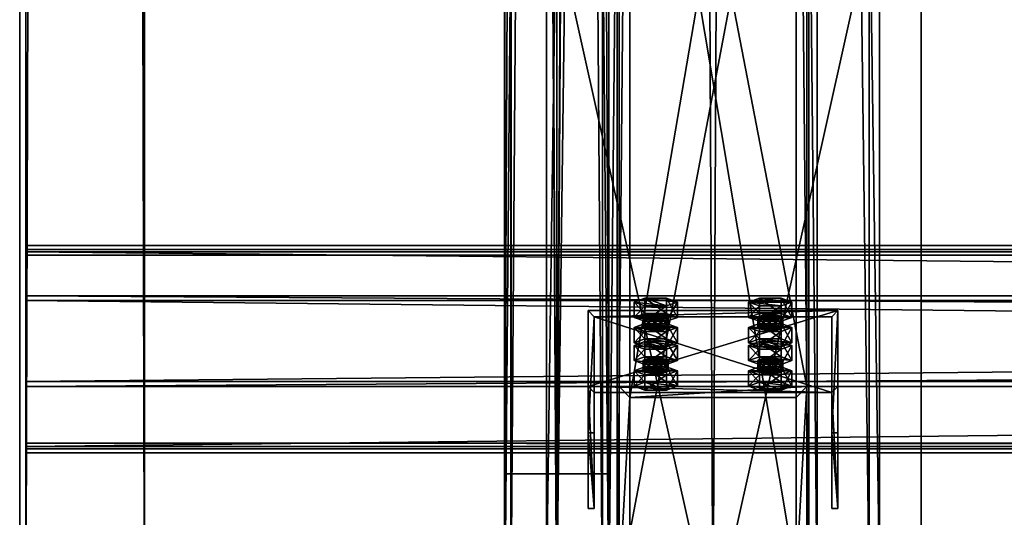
# Model space of a CAD drawing. Header units: millimetres. Extents: x -333 to 67333, y -930 to 39730.
# Tile 578 of 1056: x -333 to 140, y 19454 to 19693. Entities that reach past the tile are written whole.
import ezdxf

# ---------------------------------------------------------------- set-up
doc = ezdxf.new("R2010")
doc.units = ezdxf.units.MM
for name, color, linetype in [('13', 7, 'Continuous'), ('4', 7, 'Continuous'), ('5', 7, 'Continuous'), ('6', 7, 'Continuous'), ('7', 7, 'Continuous'), ('95', 7, 'Continuous'), ('99', 7, 'Continuous')]:
    doc.layers.add(name, color=color, linetype=linetype)

msp = doc.modelspace()

# ---------------------------------------------------------------- meshes
at = {"layer": '13', "color": 30}
mesh = msp.add_polyface(dxfattribs=at)
corners = [(-332.99, 19390.98, 7560.75), (-332.99, 19378.52, 7502.06), (-332.99, 39710.84, 3185.56), (-332.99, 39723.3, 3244.25), (-329.99, 19378.52, 7502.06), (-329.99, 39710.84, 3185.56), (-329.99, 19390.35, 7557.82), (-329.99, 39722.68, 3241.32), (-272.99, 19390.35, 7557.82), (-272.99, 39722.68, 3241.32), (-272.99, 19390.98, 7560.75), (-272.99, 39723.3, 3244.25)]
mesh.append_faces([[corners[k] for k in face] for face in [(0, 2, 3, 3), (1, 5, 2, 2), (4, 7, 5, 5), (6, 9, 7, 7), (8, 11, 9, 9), (10, 3, 11, 11), (0, 4, 1, 1), (8, 0, 10, 10), (7, 2, 5, 5)]], dxfattribs={"vtx0": -1, "color": 30})
mesh.append_faces([[corners[k] for k in face] for face in [(4, 0, 6, 6), (6, 0, 8, 8), (3, 7, 11, 11)]], dxfattribs={"vtx0": -1, "vtx1": -1, "color": 30})
mesh.append_faces([[corners[k] for k in face] for face in [(7, 3, 2, 2)]], dxfattribs={"vtx0": -1, "vtx2": -1, "vtx3": -1, "color": 30})
mesh.append_faces([[corners[k] for k in face] for face in [(9, 11, 7, 7)]], dxfattribs={"vtx1": -1, "color": 30})
mesh.append_faces([[corners[k] for k in face] for face in [(0, 1, 2, 2), (1, 4, 5, 5), (4, 6, 7, 7), (6, 8, 9, 9), (8, 10, 11, 11), (10, 0, 3, 3)]], dxfattribs={"vtx2": -1, "vtx3": -1, "color": 30})
mesh = msp.add_polyface(dxfattribs=at)
corners = [(-100, 19475.03, 2980), (-50, 19475.03, 2980), (-50, 29325, 2980), (-100, 29325, 2980), (-50, 19475.03, 2983), (-50, 29325, 2983), (-97, 19475.03, 2983), (-97, 29325, 2983), (-97, 19475.03, 3030), (-97, 29325, 3030), (-100, 19475.03, 3030), (-100, 29325, 3030)]
mesh.append_faces([[corners[k] for k in face] for face in [(0, 2, 3, 3), (1, 5, 2, 2), (4, 7, 5, 5), (6, 9, 7, 7), (8, 11, 9, 9), (10, 3, 11, 11), (0, 4, 1, 1), (8, 0, 10, 10), (7, 2, 5, 5)]], dxfattribs={"vtx0": -1, "color": 30})
mesh.append_faces([[corners[k] for k in face] for face in [(4, 0, 6, 6), (6, 0, 8, 8), (3, 7, 11, 11)]], dxfattribs={"vtx0": -1, "vtx1": -1, "color": 30})
mesh.append_faces([[corners[k] for k in face] for face in [(7, 3, 2, 2)]], dxfattribs={"vtx0": -1, "vtx2": -1, "vtx3": -1, "color": 30})
mesh.append_faces([[corners[k] for k in face] for face in [(9, 11, 7, 7)]], dxfattribs={"vtx1": -1, "color": 30})
mesh.append_faces([[corners[k] for k in face] for face in [(0, 1, 2, 2), (1, 4, 5, 5), (4, 6, 7, 7), (6, 8, 9, 9), (8, 10, 11, 11), (10, 0, 3, 3)]], dxfattribs={"vtx2": -1, "vtx3": -1, "color": 30})
mesh = msp.add_polyface(dxfattribs=at)
corners = [(-50.06, 25223.33, 5870), (-100.06, 25223.33, 5870), (-100.06, 19405, 5870), (-50.06, 19405, 5870), (-50.06, 25223.33, 5950), (-50.06, 19405, 5950), (-100.06, 25223.33, 5950), (-100.06, 19405, 5950), (-97.06, 19405, 5873), (-53.06, 19405, 5873), (-53.06, 19405, 5947), (-97.06, 19405, 5947), (-53.06, 25223.33, 5873), (-53.06, 25223.33, 5947), (-97.06, 25223.33, 5873), (-97.06, 25223.33, 5947)]
mesh.append_faces([[corners[k] for k in face] for face in [(0, 2, 3, 3), (4, 3, 5, 5), (6, 5, 7, 7), (1, 7, 2, 2), (12, 10, 9, 9), (14, 9, 8, 8), (15, 8, 11, 11), (13, 11, 10, 10)]], dxfattribs={"vtx0": -1, "color": 30})
mesh.append_faces([[corners[k] for k in face] for face in [(2, 8, 3, 3), (8, 7, 11, 11), (11, 7, 10, 10), (3, 9, 5, 5), (9, 3, 8, 8), (5, 10, 7, 7), (0, 12, 1, 1), (12, 4, 13, 13), (13, 4, 15, 15), (1, 14, 6, 6), (14, 1, 12, 12), (6, 15, 4, 4)]], dxfattribs={"vtx0": -1, "vtx1": -1, "color": 30})
mesh.append_faces([[corners[k] for k in face] for face in [(8, 2, 7, 7), (5, 9, 10, 10), (12, 0, 4, 4), (6, 14, 15, 15)]], dxfattribs={"vtx0": -1, "vtx2": -1, "vtx3": -1, "color": 30})
mesh.append_faces([[corners[k] for k in face] for face in [(0, 1, 2, 2), (4, 0, 3, 3), (6, 4, 5, 5), (1, 6, 7, 7), (12, 13, 10, 10), (14, 12, 9, 9), (15, 14, 8, 8), (13, 15, 11, 11)]], dxfattribs={"vtx2": -1, "vtx3": -1, "color": 30})
mesh = msp.add_polyface(dxfattribs=at)
corners = [(-97.06, 23544.7, 4373), (-53.06, 23544.7, 4373), (-53.06, 15255.02, 4373), (-97.06, 15255.02, 4373), (-53.06, 23544.7, 4447), (-53.06, 15255.02, 4447), (-97.06, 23544.7, 4447), (-97.06, 15255.02, 4447), (-100.06, 23544.7, 4370), (-100.06, 23544.7, 4450), (-100.06, 15255.02, 4450), (-100.06, 15255.02, 4370), (-50.06, 23544.7, 4450), (-50.06, 15255.02, 4450), (-50.06, 23544.7, 4370), (-50.06, 15255.02, 4370)]
mesh.append_faces([[corners[k] for k in face] for face in [(0, 2, 3, 3), (1, 5, 2, 2), (4, 7, 5, 5), (6, 3, 7, 7), (8, 10, 11, 11), (9, 13, 10, 10), (12, 15, 13, 13), (14, 11, 15, 15)]], dxfattribs={"vtx0": -1, "color": 30})
mesh.append_faces([[corners[k] for k in face] for face in [(9, 6, 12, 12), (6, 8, 0, 0), (0, 8, 1, 1), (12, 4, 14, 14), (4, 12, 6, 6), (14, 1, 8, 8), (11, 3, 15, 15), (3, 10, 7, 7), (7, 10, 5, 5), (15, 2, 13, 13), (2, 15, 3, 3), (13, 5, 10, 10)]], dxfattribs={"vtx0": -1, "vtx1": -1, "color": 30})
mesh.append_faces([[corners[k] for k in face] for face in [(6, 9, 8, 8), (14, 4, 1, 1), (3, 11, 10, 10), (13, 2, 5, 5)]], dxfattribs={"vtx0": -1, "vtx2": -1, "vtx3": -1, "color": 30})
mesh.append_faces([[corners[k] for k in face] for face in [(0, 1, 2, 2), (1, 4, 5, 5), (4, 6, 7, 7), (6, 0, 3, 3), (8, 9, 10, 10), (9, 12, 13, 13), (12, 14, 15, 15), (14, 8, 11, 11)]], dxfattribs={"vtx2": -1, "vtx3": -1, "color": 30})
mesh = msp.add_polyface(dxfattribs=at)
corners = [(-330.01, 19488.17, 7537.05), (-330.01, 19560.56, 7521.66), (6099.99, 19560.56, 7521.66), (6099.99, 19488.17, 7537.05), (-330.01, 19519.39, 7327.99), (6099.99, 19519.39, 7327.99), (-330.01, 19580.04, 7315.1), (6099.99, 19580.04, 7315.1), (-330.01, 19582.74, 7327.82), (6099.99, 19582.74, 7327.82), (-330.01, 19584.69, 7327.4), (6099.99, 19584.69, 7327.4), (-330.01, 19581.58, 7312.73), (6099.99, 19581.58, 7312.73), (-330.01, 19517.02, 7326.45), (6099.99, 19517.02, 7326.45), (-330.01, 19558.18, 7520.12), (6099.99, 19558.18, 7520.12), (-330.01, 19489.71, 7534.68), (6099.99, 19489.71, 7534.68), (-330.01, 19487.01, 7521.96), (6099.99, 19487.01, 7521.96), (-330.01, 19485.05, 7522.38), (6099.99, 19485.05, 7522.38)]
mesh.append_faces([[corners[k] for k in face] for face in [(0, 2, 3, 3), (1, 5, 2, 2), (4, 7, 5, 5), (6, 9, 7, 7), (8, 11, 9, 9), (10, 13, 11, 11), (12, 15, 13, 13), (14, 17, 15, 15), (16, 19, 17, 17), (18, 21, 19, 19), (20, 23, 21, 21), (22, 3, 23, 23), (8, 12, 10, 10), (18, 22, 20, 20), (11, 7, 9, 9)]], dxfattribs={"vtx0": -1, "color": 30})
mesh.append_faces([[corners[k] for k in face] for face in [(12, 6, 14, 14), (14, 1, 16, 16), (0, 16, 1, 1), (16, 0, 18, 18), (22, 18, 0, 0), (3, 19, 23, 23), (19, 2, 17, 17), (15, 5, 13, 13), (5, 17, 2, 2), (13, 7, 11, 11)]], dxfattribs={"vtx0": -1, "vtx1": -1, "color": 30})
mesh.append_faces([[corners[k] for k in face] for face in [(12, 8, 6, 6), (14, 6, 4, 4), (14, 4, 1, 1), (19, 3, 2, 2), (5, 15, 17, 17), (13, 5, 7, 7)]], dxfattribs={"vtx0": -1, "vtx2": -1, "vtx3": -1, "color": 30})
mesh.append_faces([[corners[k] for k in face] for face in [(21, 23, 19, 19)]], dxfattribs={"vtx1": -1, "color": 30})
mesh.append_faces([[corners[k] for k in face] for face in [(0, 1, 2, 2), (1, 4, 5, 5), (4, 6, 7, 7), (6, 8, 9, 9), (8, 10, 11, 11), (10, 12, 13, 13), (12, 14, 15, 15), (14, 16, 17, 17), (16, 18, 19, 19), (18, 20, 21, 21), (20, 22, 23, 23), (22, 0, 3, 3)]], dxfattribs={"vtx2": -1, "vtx3": -1, "color": 30})
at = {"layer": '4', "color": 171}
mesh = msp.add_polyface(dxfattribs=at)
corners = [(-45, 19419.88, 7183.52), (45, 19419.88, 7183.52), (45, 19896.45, 5118.7), (-45, 19896.45, 5118.7), (-45, 19517.01, 7162.88), (-45, 19984.14, 5138.94), (45, 19517.01, 7162.88), (45, 19984.14, 5138.94), (40, 19901.32, 5119.82), (-40, 19901.32, 5119.82), (-40, 19979.27, 5137.81), (40, 19979.27, 5137.81), (-40, 19511.62, 7164.02), (40, 19511.62, 7164.02), (-40, 19425.28, 7182.37), (40, 19425.28, 7182.37)]
mesh.append_faces([[corners[k] for k in face] for face in [(0, 2, 3, 3), (4, 3, 5, 5), (6, 5, 7, 7), (1, 7, 2, 2), (12, 11, 10, 10), (14, 10, 9, 9), (15, 9, 8, 8), (13, 8, 11, 11)]], dxfattribs={"vtx0": -1, "color": 171})
mesh.append_faces([[corners[k] for k in face] for face in [(2, 8, 3, 3), (8, 7, 11, 11), (11, 7, 10, 10), (3, 9, 5, 5), (9, 3, 8, 8), (5, 10, 7, 7), (4, 12, 0, 0), (12, 6, 13, 13), (13, 6, 15, 15), (0, 14, 1, 1), (14, 0, 12, 12), (1, 15, 6, 6)]], dxfattribs={"vtx0": -1, "vtx1": -1, "color": 171})
mesh.append_faces([[corners[k] for k in face] for face in [(8, 2, 7, 7), (5, 9, 10, 10), (12, 4, 6, 6), (1, 14, 15, 15)]], dxfattribs={"vtx0": -1, "vtx2": -1, "vtx3": -1, "color": 171})
mesh.append_faces([[corners[k] for k in face] for face in [(0, 1, 2, 2), (4, 0, 3, 3), (6, 4, 5, 5), (1, 6, 7, 7), (12, 13, 11, 11), (14, 12, 10, 10), (15, 14, 9, 9), (13, 15, 8, 8)]], dxfattribs={"vtx2": -1, "vtx3": -1, "color": 171})
at = {"layer": '5', "color": 131}
mesh = msp.add_polyface(dxfattribs=at)
corners = [(-46, 29385, 2984), (46, 29385, 2984), (46, 19415.03, 2984), (-46, 19415.03, 2984), (46, 29385, 3076), (46, 19415.03, 3076), (-46, 29385, 3076), (-46, 19415.03, 3076), (-50, 29385, 2980), (-50, 29385, 3080), (-50, 19415.03, 3080), (-50, 19415.03, 2980), (50, 29385, 3080), (50, 19415.03, 3080), (50, 29385, 2980), (50, 19415.03, 2980)]
mesh.append_faces([[corners[k] for k in face] for face in [(0, 2, 3, 3), (1, 5, 2, 2), (4, 7, 5, 5), (6, 3, 7, 7), (8, 10, 11, 11), (9, 13, 10, 10), (12, 15, 13, 13), (14, 11, 15, 15)]], dxfattribs={"vtx0": -1, "color": 131})
mesh.append_faces([[corners[k] for k in face] for face in [(9, 6, 12, 12), (6, 8, 0, 0), (0, 8, 1, 1), (12, 4, 14, 14), (4, 12, 6, 6), (14, 1, 8, 8), (11, 3, 15, 15), (3, 10, 7, 7), (7, 10, 5, 5), (15, 2, 13, 13), (2, 15, 3, 3), (13, 5, 10, 10)]], dxfattribs={"vtx0": -1, "vtx1": -1, "color": 131})
mesh.append_faces([[corners[k] for k in face] for face in [(6, 9, 8, 8), (14, 4, 1, 1), (3, 11, 10, 10), (13, 2, 5, 5)]], dxfattribs={"vtx0": -1, "vtx2": -1, "vtx3": -1, "color": 131})
mesh.append_faces([[corners[k] for k in face] for face in [(0, 1, 2, 2), (1, 4, 5, 5), (4, 6, 7, 7), (6, 0, 3, 3), (8, 9, 10, 10), (9, 12, 13, 13), (12, 14, 15, 15), (14, 8, 11, 11)]], dxfattribs={"vtx2": -1, "vtx3": -1, "color": 131})
at = {"layer": '6', "color": 2}
mesh = msp.add_polyface(dxfattribs=at)
corners = [(-80, 19419.86, 7183.53), (80, 19419.86, 7183.53), (80, 30845.06, 4755.1), (-80, 30845.06, 4755.1), (-80, 19419.86, 7347.1), (-80, 30878.32, 4911.61), (80, 19419.86, 7347.1), (80, 30878.32, 4911.61), (75, 30846.1, 4759.99), (-75, 30846.1, 4759.99), (-75, 30877.28, 4906.72), (75, 30877.28, 4906.72), (-75, 19419.86, 7341.99), (75, 19419.86, 7341.99), (-75, 19419.86, 7188.64), (75, 19419.86, 7188.64)]
mesh.append_faces([[corners[k] for k in face] for face in [(0, 2, 3, 3), (4, 3, 5, 5), (6, 5, 7, 7), (1, 7, 2, 2), (12, 11, 10, 10), (14, 10, 9, 9), (15, 9, 8, 8), (13, 8, 11, 11)]], dxfattribs={"vtx0": -1, "color": 2})
mesh.append_faces([[corners[k] for k in face] for face in [(2, 8, 3, 3), (8, 7, 11, 11), (11, 7, 10, 10), (3, 9, 5, 5), (9, 3, 8, 8), (5, 10, 7, 7), (4, 12, 0, 0), (12, 6, 13, 13), (13, 6, 15, 15), (0, 14, 1, 1), (14, 0, 12, 12), (1, 15, 6, 6)]], dxfattribs={"vtx0": -1, "vtx1": -1, "color": 2})
mesh.append_faces([[corners[k] for k in face] for face in [(8, 2, 7, 7), (5, 9, 10, 10), (12, 4, 6, 6), (1, 14, 15, 15)]], dxfattribs={"vtx0": -1, "vtx2": -1, "vtx3": -1, "color": 2})
mesh.append_faces([[corners[k] for k in face] for face in [(0, 1, 2, 2), (4, 0, 3, 3), (6, 4, 5, 5), (1, 6, 7, 7), (12, 13, 11, 11), (14, 12, 10, 10), (15, 14, 9, 9), (13, 15, 8, 8)]], dxfattribs={"vtx2": -1, "vtx3": -1, "color": 2})
at = {"layer": '7', "color": 6}
mesh = msp.add_polyface(dxfattribs=at)
corners = [(60, 19553.4, 7497.63), (-60, 19553.4, 7497.63), (-60, 19517.02, 7326.45), (60, 19517.02, 7326.45), (-60, 19494.71, 7510.1), (-60, 19458.33, 7338.92), (-57, 19494.71, 7510.1), (-57, 19458.33, 7338.92), (-57, 19550.47, 7498.25), (-57, 19514.08, 7327.07), (57, 19550.47, 7498.25), (57, 19514.08, 7327.07), (57, 19494.71, 7510.1), (57, 19458.33, 7338.92), (60, 19494.71, 7510.1), (60, 19458.33, 7338.92)]
mesh.append_faces([[corners[k] for k in face] for face in [(0, 2, 3, 3), (1, 5, 2, 2), (4, 7, 5, 5), (6, 9, 7, 7), (8, 11, 9, 9), (10, 13, 11, 11), (12, 15, 13, 13), (14, 3, 15, 15), (12, 0, 14, 14), (7, 2, 5, 5)]], dxfattribs={"vtx0": -1, "color": 6})
mesh.append_faces([[corners[k] for k in face] for face in [(1, 8, 4, 4), (8, 0, 10, 10), (10, 0, 12, 12), (3, 11, 15, 15), (11, 2, 9, 9), (9, 2, 7, 7)]], dxfattribs={"vtx0": -1, "vtx1": -1, "color": 6})
mesh.append_faces([[corners[k] for k in face] for face in [(8, 1, 0, 0), (11, 3, 2, 2)]], dxfattribs={"vtx0": -1, "vtx2": -1, "vtx3": -1, "color": 6})
mesh.append_faces([[corners[k] for k in face] for face in [(6, 4, 8, 8), (13, 15, 11, 11)]], dxfattribs={"vtx1": -1, "color": 6})
mesh.append_faces([[corners[k] for k in face] for face in [(0, 1, 2, 2), (1, 4, 5, 5), (4, 6, 7, 7), (6, 8, 9, 9), (8, 10, 11, 11), (10, 12, 13, 13), (12, 14, 15, 15), (14, 0, 3, 3)]], dxfattribs={"vtx2": -1, "vtx3": -1, "color": 6})
at = {"layer": '95', "color": 20}
mesh = msp.add_polyface(dxfattribs=at)
corners = [(-21.5, 19550.16, 7472.76), (-22.3, 19549.54, 7469.82), (-22.3, 19544.65, 7470.86), (-32.7, 19549.54, 7469.82), (-33.5, 19550.16, 7472.76), (-33.5, 19545.27, 7473.8), (-32.7, 19550.78, 7475.69), (-32.7, 19545.89, 7476.73), (-30.5, 19551.24, 7477.84), (-30.5, 19546.35, 7478.88), (-27.5, 19551.41, 7478.63), (-27.5, 19546.52, 7479.67), (-24.5, 19551.24, 7477.84), (-24.5, 19546.35, 7478.88), (-22.3, 19550.78, 7475.69), (-22.3, 19545.89, 7476.73), (-21.5, 19545.27, 7473.8), (-24.5, 19549.08, 7467.67), (-30.5, 19549.08, 7467.67), (-27.5, 19548.91, 7466.89), (-17.11, 19557.5, 7471.2), (-22.3, 19555.63, 7462.39), (-22.3, 19548.29, 7463.95), (-17.11, 19550.16, 7472.76), (-32.7, 19555.63, 7462.39), (-32.7, 19548.29, 7463.95), (-37.89, 19557.5, 7471.2), (-37.89, 19550.16, 7472.76), (-32.7, 19559.37, 7480), (-32.7, 19552.03, 7481.56), (-22.3, 19559.37, 7480), (-22.3, 19552.03, 7481.56)]
mesh.append_faces([[corners[k] for k in face] for face in [(6, 9, 7, 7), (8, 11, 9, 9), (10, 13, 11, 11), (12, 15, 13, 13), (17, 18, 19, 19), (8, 12, 10, 10), (20, 22, 23, 23), (21, 25, 22, 22), (24, 27, 25, 25), (26, 29, 27, 27), (28, 31, 29, 29), (30, 23, 31, 31), (21, 26, 24, 24), (28, 20, 30, 30), (23, 29, 31, 31), (27, 22, 25, 25)]], dxfattribs={"vtx0": -1, "color": 20})
mesh.append_faces([[corners[k] for k in face] for face in [(18, 17, 3, 3), (3, 1, 4, 4), (4, 1, 6, 6), (6, 14, 8, 8), (26, 21, 28, 28), (29, 22, 27, 27)]], dxfattribs={"vtx0": -1, "vtx1": -1, "color": 20})
mesh.append_faces([[corners[k] for k in face] for face in [(3, 17, 1, 1), (6, 1, 0, 0), (6, 0, 14, 14), (8, 14, 12, 12), (28, 21, 20, 20), (29, 23, 22, 22)]], dxfattribs={"vtx0": -1, "vtx2": -1, "vtx3": -1, "color": 20})
mesh.append_faces([[corners[k] for k in face] for face in [(0, 1, 2, 2), (3, 4, 5, 5), (4, 6, 7, 7), (6, 8, 9, 9), (8, 10, 11, 11), (10, 12, 13, 13), (12, 14, 15, 15), (14, 0, 16, 16), (20, 21, 22, 22), (21, 24, 25, 25), (24, 26, 27, 27), (26, 28, 29, 29), (28, 30, 31, 31), (30, 20, 23, 23)]], dxfattribs={"vtx2": -1, "vtx3": -1, "color": 20})
mesh = msp.add_polyface(dxfattribs=at)
corners = [(33.5, 19550.16, 7472.76), (32.7, 19549.54, 7469.82), (32.7, 19544.65, 7470.86), (22.3, 19549.54, 7469.82), (21.5, 19550.16, 7472.76), (21.5, 19545.27, 7473.8), (22.3, 19550.78, 7475.69), (22.3, 19545.89, 7476.73), (24.5, 19551.24, 7477.84), (24.5, 19546.35, 7478.88), (27.5, 19551.41, 7478.63), (27.5, 19546.52, 7479.67), (30.5, 19551.24, 7477.84), (30.5, 19546.35, 7478.88), (32.7, 19550.78, 7475.69), (32.7, 19545.89, 7476.73), (33.5, 19545.27, 7473.8), (30.5, 19549.08, 7467.67), (24.5, 19549.08, 7467.67), (27.5, 19548.91, 7466.89), (37.89, 19557.5, 7471.2), (32.7, 19555.63, 7462.39), (32.7, 19548.29, 7463.95), (37.89, 19550.16, 7472.76), (22.3, 19555.63, 7462.39), (22.3, 19548.29, 7463.95), (17.11, 19557.5, 7471.2), (17.11, 19550.16, 7472.76), (22.3, 19559.37, 7480), (22.3, 19552.03, 7481.56), (32.7, 19559.37, 7480), (32.7, 19552.03, 7481.56)]
mesh.append_faces([[corners[k] for k in face] for face in [(6, 9, 7, 7), (8, 11, 9, 9), (10, 13, 11, 11), (12, 15, 13, 13), (17, 18, 19, 19), (8, 12, 10, 10), (20, 22, 23, 23), (21, 25, 22, 22), (24, 27, 25, 25), (26, 29, 27, 27), (28, 31, 29, 29), (30, 23, 31, 31), (21, 26, 24, 24), (28, 20, 30, 30), (23, 29, 31, 31), (27, 22, 25, 25)]], dxfattribs={"vtx0": -1, "color": 20})
mesh.append_faces([[corners[k] for k in face] for face in [(18, 17, 3, 3), (3, 1, 4, 4), (4, 1, 6, 6), (6, 14, 8, 8), (26, 20, 28, 28), (29, 23, 27, 27)]], dxfattribs={"vtx0": -1, "vtx1": -1, "color": 20})
mesh.append_faces([[corners[k] for k in face] for face in [(3, 17, 1, 1), (6, 1, 0, 0), (6, 0, 14, 14), (8, 14, 12, 12), (26, 21, 20, 20), (27, 23, 22, 22)]], dxfattribs={"vtx0": -1, "vtx2": -1, "vtx3": -1, "color": 20})
mesh.append_faces([[corners[k] for k in face] for face in [(0, 1, 2, 2), (3, 4, 5, 5), (4, 6, 7, 7), (6, 8, 9, 9), (8, 10, 11, 11), (10, 12, 13, 13), (12, 14, 15, 15), (14, 0, 16, 16), (20, 21, 22, 22), (21, 24, 25, 25), (24, 26, 27, 27), (26, 28, 29, 29), (28, 30, 31, 31), (30, 20, 23, 23)]], dxfattribs={"vtx2": -1, "vtx3": -1, "color": 20})
mesh = msp.add_polyface(dxfattribs=at)
corners = [(-21.5, 19550.16, 7472.76), (-22.3, 19544.65, 7470.86), (-21.5, 19545.27, 7473.8), (-22.3, 19549.54, 7469.82), (-24.5, 19549.08, 7467.67), (-24.5, 19544.19, 7468.71), (-27.5, 19548.91, 7466.89), (-27.5, 19544.02, 7467.93), (-30.5, 19549.08, 7467.67), (-30.5, 19544.19, 7468.71), (-32.7, 19549.54, 7469.82), (-32.7, 19544.65, 7470.86), (-33.5, 19545.27, 7473.8), (-33.5, 19550.16, 7472.76), (-32.7, 19545.89, 7476.73), (-22.3, 19550.78, 7475.69), (-22.3, 19545.89, 7476.73), (-27.5, 19546.52, 7479.67), (-24.5, 19546.35, 7478.88), (-30.5, 19546.35, 7478.88), (-17.11, 19545.27, 7473.8), (-22.3, 19543.4, 7464.99), (-22.3, 19536.06, 7466.55), (-17.11, 19537.93, 7475.36), (-32.7, 19543.4, 7464.99), (-32.7, 19536.06, 7466.55), (-37.89, 19545.27, 7473.8), (-37.89, 19537.93, 7475.36), (-32.7, 19547.14, 7482.6), (-32.7, 19539.8, 7484.16), (-22.3, 19547.14, 7482.6), (-22.3, 19539.8, 7484.16), (-32.7, 19538.58, 7382.19), (-17.11, 19536.71, 7373.38), (-22.3, 19538.58, 7382.19)]
mesh.append_faces([[corners[k] for k in face] for face in [(0, 1, 2, 2), (3, 5, 1, 1), (4, 7, 5, 5), (6, 9, 7, 7), (8, 11, 9, 9), (10, 12, 11, 11), (13, 14, 12, 12), (15, 2, 16, 16), (16, 17, 18, 18), (11, 7, 9, 9), (20, 22, 23, 23), (21, 25, 22, 22), (24, 27, 25, 25), (26, 29, 27, 27), (28, 31, 29, 29), (30, 23, 31, 31), (21, 26, 24, 24), (28, 20, 30, 30), (23, 29, 31, 31), (32, 33, 34, 34)]], dxfattribs={"vtx0": -1, "color": 20})
mesh.append_faces([[corners[k] for k in face] for face in [(17, 16, 19, 19), (19, 2, 14, 14), (14, 2, 12, 12), (12, 1, 11, 11), (26, 20, 28, 28), (29, 22, 27, 27)]], dxfattribs={"vtx0": -1, "vtx1": -1, "color": 20})
mesh.append_faces([[corners[k] for k in face] for face in [(19, 16, 2, 2), (12, 2, 1, 1), (11, 1, 5, 5), (11, 5, 7, 7), (26, 21, 20, 20), (29, 23, 22, 22)]], dxfattribs={"vtx0": -1, "vtx2": -1, "vtx3": -1, "color": 20})
mesh.append_faces([[corners[k] for k in face] for face in [(3, 4, 5, 5), (4, 6, 7, 7), (6, 8, 9, 9), (8, 10, 11, 11), (20, 21, 22, 22), (21, 24, 25, 25), (24, 26, 27, 27), (26, 28, 29, 29), (28, 30, 31, 31), (30, 20, 23, 23)]], dxfattribs={"vtx2": -1, "vtx3": -1, "color": 20})
mesh = msp.add_polyface(dxfattribs=at)
corners = [(33.5, 19550.16, 7472.76), (32.7, 19544.65, 7470.86), (33.5, 19545.27, 7473.8), (32.7, 19549.54, 7469.82), (30.5, 19549.08, 7467.67), (30.5, 19544.19, 7468.71), (27.5, 19548.91, 7466.89), (27.5, 19544.02, 7467.93), (24.5, 19549.08, 7467.67), (24.5, 19544.19, 7468.71), (22.3, 19549.54, 7469.82), (22.3, 19544.65, 7470.86), (21.5, 19545.27, 7473.8), (21.5, 19550.16, 7472.76), (22.3, 19545.89, 7476.73), (32.7, 19550.78, 7475.69), (32.7, 19545.89, 7476.73), (27.5, 19546.52, 7479.67), (30.5, 19546.35, 7478.88), (24.5, 19546.35, 7478.88), (37.89, 19545.27, 7473.8), (32.7, 19543.4, 7464.99), (32.7, 19536.06, 7466.55), (37.89, 19537.93, 7475.36), (22.3, 19543.4, 7464.99), (22.3, 19536.06, 7466.55), (17.11, 19545.27, 7473.8), (17.11, 19537.93, 7475.36), (22.3, 19547.14, 7482.6), (22.3, 19539.8, 7484.16), (32.7, 19547.14, 7482.6), (32.7, 19539.8, 7484.16), (22.3, 19538.58, 7382.19), (37.89, 19536.71, 7373.38), (32.7, 19538.58, 7382.19)]
mesh.append_faces([[corners[k] for k in face] for face in [(0, 1, 2, 2), (3, 5, 1, 1), (4, 7, 5, 5), (6, 9, 7, 7), (8, 11, 9, 9), (10, 12, 11, 11), (13, 14, 12, 12), (15, 2, 16, 16), (16, 17, 18, 18), (11, 7, 9, 9), (20, 22, 23, 23), (21, 25, 22, 22), (24, 27, 25, 25), (26, 29, 27, 27), (28, 31, 29, 29), (30, 23, 31, 31), (21, 26, 24, 24), (28, 20, 30, 30), (23, 29, 31, 31), (32, 33, 34, 34)]], dxfattribs={"vtx0": -1, "color": 20})
mesh.append_faces([[corners[k] for k in face] for face in [(17, 16, 19, 19), (19, 16, 14, 14), (14, 1, 12, 12), (12, 1, 11, 11), (26, 20, 28, 28), (29, 22, 27, 27)]], dxfattribs={"vtx0": -1, "vtx1": -1, "color": 20})
mesh.append_faces([[corners[k] for k in face] for face in [(14, 16, 2, 2), (14, 2, 1, 1), (11, 1, 5, 5), (11, 5, 7, 7), (26, 21, 20, 20), (29, 23, 22, 22)]], dxfattribs={"vtx0": -1, "vtx2": -1, "vtx3": -1, "color": 20})
mesh.append_faces([[corners[k] for k in face] for face in [(3, 4, 5, 5), (4, 6, 7, 7), (6, 8, 9, 9), (8, 10, 11, 11), (20, 21, 22, 22), (21, 24, 25, 25), (24, 26, 27, 27), (26, 28, 29, 29), (28, 30, 31, 31), (30, 20, 23, 23)]], dxfattribs={"vtx2": -1, "vtx3": -1, "color": 20})
mesh = msp.add_polyface(dxfattribs=at)
corners = [(-37.89, 19537.93, 7475.36), (-22.3, 19536.06, 7466.55), (-32.7, 19536.06, 7466.55), (-21.5, 19529.37, 7374.94), (-22.3, 19528.75, 7372.01), (-22.3, 19523.86, 7373.05), (-32.7, 19528.75, 7372.01), (-33.5, 19529.37, 7374.94), (-33.5, 19524.48, 7375.98), (-32.7, 19529.99, 7377.88), (-32.7, 19525.1, 7378.92), (-30.5, 19530.45, 7380.03), (-30.5, 19525.56, 7381.06), (-27.5, 19530.62, 7380.81), (-27.5, 19525.73, 7381.85), (-24.5, 19530.45, 7380.03), (-24.5, 19525.56, 7381.06), (-22.3, 19529.99, 7377.88), (-22.3, 19525.1, 7378.92), (-21.5, 19524.48, 7375.98), (-24.5, 19528.29, 7369.86), (-30.5, 19528.29, 7369.86), (-27.5, 19528.12, 7369.07), (-17.11, 19536.71, 7373.38), (-22.3, 19534.83, 7364.58), (-22.3, 19527.5, 7366.14), (-17.11, 19529.37, 7374.94), (-32.7, 19534.83, 7364.58), (-32.7, 19527.5, 7366.14), (-37.89, 19536.71, 7373.38), (-37.89, 19529.37, 7374.94), (-32.7, 19538.58, 7382.19), (-32.7, 19531.24, 7383.75), (-22.3, 19538.58, 7382.19), (-22.3, 19531.24, 7383.75)]
mesh.append_faces([[corners[k] for k in face] for face in [(0, 1, 2, 2), (9, 12, 10, 10), (11, 14, 12, 12), (13, 16, 14, 14), (15, 18, 16, 16), (20, 21, 22, 22), (13, 17, 15, 15), (23, 25, 26, 26), (24, 28, 25, 25), (27, 30, 28, 28), (29, 32, 30, 30), (31, 34, 32, 32), (33, 26, 34, 34), (24, 29, 27, 27), (26, 32, 34, 34), (30, 25, 28, 28)]], dxfattribs={"vtx0": -1, "color": 20})
mesh.append_faces([[corners[k] for k in face] for face in [(21, 20, 6, 6), (6, 4, 7, 7), (7, 4, 9, 9), (9, 17, 11, 11), (11, 17, 13, 13), (29, 24, 31, 31), (32, 25, 30, 30)]], dxfattribs={"vtx0": -1, "vtx1": -1, "color": 20})
mesh.append_faces([[corners[k] for k in face] for face in [(6, 20, 4, 4), (9, 4, 3, 3), (9, 3, 17, 17), (31, 24, 23, 23), (32, 26, 25, 25)]], dxfattribs={"vtx0": -1, "vtx2": -1, "vtx3": -1, "color": 20})
mesh.append_faces([[corners[k] for k in face] for face in [(3, 4, 5, 5), (6, 7, 8, 8), (7, 9, 10, 10), (9, 11, 12, 12), (11, 13, 14, 14), (13, 15, 16, 16), (15, 17, 18, 18), (17, 3, 19, 19), (23, 24, 25, 25), (24, 27, 28, 28), (27, 29, 30, 30), (29, 31, 32, 32), (31, 33, 34, 34), (33, 23, 26, 26)]], dxfattribs={"vtx2": -1, "vtx3": -1, "color": 20})
mesh = msp.add_polyface(dxfattribs=at)
corners = [(17.11, 19537.93, 7475.36), (32.7, 19536.06, 7466.55), (22.3, 19536.06, 7466.55), (33.5, 19529.37, 7374.94), (32.7, 19528.75, 7372.01), (32.7, 19523.86, 7373.05), (22.3, 19528.75, 7372.01), (21.5, 19529.37, 7374.94), (21.5, 19524.48, 7375.98), (22.3, 19529.99, 7377.88), (22.3, 19525.1, 7378.92), (24.5, 19530.45, 7380.03), (24.5, 19525.56, 7381.06), (27.5, 19530.62, 7380.81), (27.5, 19525.73, 7381.85), (30.5, 19530.45, 7380.03), (30.5, 19525.56, 7381.06), (32.7, 19529.99, 7377.88), (32.7, 19525.1, 7378.92), (33.5, 19524.48, 7375.98), (30.5, 19528.29, 7369.86), (24.5, 19528.29, 7369.86), (27.5, 19528.12, 7369.07), (37.89, 19536.71, 7373.38), (32.7, 19534.83, 7364.58), (32.7, 19527.5, 7366.14), (37.89, 19529.37, 7374.94), (22.3, 19534.83, 7364.58), (22.3, 19527.5, 7366.14), (17.11, 19536.71, 7373.38), (17.11, 19529.37, 7374.94), (22.3, 19538.58, 7382.19), (22.3, 19531.24, 7383.75), (32.7, 19538.58, 7382.19), (32.7, 19531.24, 7383.75)]
mesh.append_faces([[corners[k] for k in face] for face in [(0, 1, 2, 2), (9, 12, 10, 10), (11, 14, 12, 12), (13, 16, 14, 14), (15, 18, 16, 16), (20, 21, 22, 22), (13, 17, 15, 15), (23, 25, 26, 26), (24, 28, 25, 25), (27, 30, 28, 28), (29, 32, 30, 30), (31, 34, 32, 32), (33, 26, 34, 34), (24, 29, 27, 27), (26, 32, 34, 34), (30, 25, 28, 28)]], dxfattribs={"vtx0": -1, "color": 20})
mesh.append_faces([[corners[k] for k in face] for face in [(21, 20, 6, 6), (6, 4, 7, 7), (7, 4, 9, 9), (9, 17, 11, 11), (11, 17, 13, 13), (29, 24, 31, 31), (32, 25, 30, 30)]], dxfattribs={"vtx0": -1, "vtx1": -1, "color": 20})
mesh.append_faces([[corners[k] for k in face] for face in [(6, 20, 4, 4), (9, 4, 3, 3), (9, 3, 17, 17), (31, 24, 23, 23), (32, 26, 25, 25)]], dxfattribs={"vtx0": -1, "vtx2": -1, "vtx3": -1, "color": 20})
mesh.append_faces([[corners[k] for k in face] for face in [(3, 4, 5, 5), (6, 7, 8, 8), (7, 9, 10, 10), (9, 11, 12, 12), (11, 13, 14, 14), (13, 15, 16, 16), (15, 17, 18, 18), (17, 3, 19, 19), (23, 24, 25, 25), (24, 27, 28, 28), (27, 29, 30, 30), (29, 31, 32, 32), (31, 33, 34, 34), (33, 23, 26, 26)]], dxfattribs={"vtx2": -1, "vtx3": -1, "color": 20})
mesh = msp.add_polyface(dxfattribs=at)
corners = [(-21.5, 19529.37, 7374.94), (-22.3, 19523.86, 7373.05), (-21.5, 19524.48, 7375.98), (-22.3, 19528.75, 7372.01), (-24.5, 19528.29, 7369.86), (-24.5, 19523.4, 7370.9), (-27.5, 19528.12, 7369.07), (-27.5, 19523.23, 7370.11), (-30.5, 19528.29, 7369.86), (-30.5, 19523.4, 7370.9), (-32.7, 19528.75, 7372.01), (-32.7, 19523.86, 7373.05), (-33.5, 19524.48, 7375.98), (-33.5, 19529.37, 7374.94), (-32.7, 19525.1, 7378.92), (-22.3, 19529.99, 7377.88), (-22.3, 19525.1, 7378.92), (-27.5, 19525.73, 7381.85), (-24.5, 19525.56, 7381.06), (-30.5, 19525.56, 7381.06), (-17.11, 19524.48, 7375.98), (-22.3, 19522.61, 7367.18), (-22.3, 19515.27, 7368.74), (-17.11, 19517.14, 7377.54), (-32.7, 19522.61, 7367.18), (-32.7, 19515.27, 7368.74), (-37.89, 19524.48, 7375.98), (-37.89, 19517.14, 7377.54), (-32.7, 19526.35, 7384.79), (-32.7, 19519.01, 7386.34), (-22.3, 19526.35, 7384.79), (-22.3, 19519.01, 7386.34)]
mesh.append_faces([[corners[k] for k in face] for face in [(0, 1, 2, 2), (3, 5, 1, 1), (4, 7, 5, 5), (6, 9, 7, 7), (8, 11, 9, 9), (10, 12, 11, 11), (13, 14, 12, 12), (15, 2, 16, 16), (16, 17, 18, 18), (11, 7, 9, 9), (20, 22, 23, 23), (21, 25, 22, 22), (24, 27, 25, 25), (26, 29, 27, 27), (28, 31, 29, 29), (30, 23, 31, 31), (21, 26, 24, 24), (28, 20, 30, 30), (23, 29, 31, 31), (27, 22, 25, 25)]], dxfattribs={"vtx0": -1, "color": 20})
mesh.append_faces([[corners[k] for k in face] for face in [(17, 16, 19, 19), (19, 2, 14, 14), (14, 2, 12, 12), (12, 1, 11, 11), (26, 20, 28, 28), (29, 22, 27, 27)]], dxfattribs={"vtx0": -1, "vtx1": -1, "color": 20})
mesh.append_faces([[corners[k] for k in face] for face in [(19, 16, 2, 2), (12, 2, 1, 1), (11, 1, 5, 5), (11, 5, 7, 7), (26, 21, 20, 20), (29, 23, 22, 22)]], dxfattribs={"vtx0": -1, "vtx2": -1, "vtx3": -1, "color": 20})
mesh.append_faces([[corners[k] for k in face] for face in [(3, 4, 5, 5), (4, 6, 7, 7), (6, 8, 9, 9), (8, 10, 11, 11), (20, 21, 22, 22), (21, 24, 25, 25), (24, 26, 27, 27), (26, 28, 29, 29), (28, 30, 31, 31), (30, 20, 23, 23)]], dxfattribs={"vtx2": -1, "vtx3": -1, "color": 20})
mesh = msp.add_polyface(dxfattribs=at)
corners = [(33.5, 19529.37, 7374.94), (32.7, 19523.86, 7373.05), (33.5, 19524.48, 7375.98), (32.7, 19528.75, 7372.01), (30.5, 19528.29, 7369.86), (30.5, 19523.4, 7370.9), (27.5, 19528.12, 7369.07), (27.5, 19523.23, 7370.11), (24.5, 19528.29, 7369.86), (24.5, 19523.4, 7370.9), (22.3, 19528.75, 7372.01), (22.3, 19523.86, 7373.05), (21.5, 19524.48, 7375.98), (21.5, 19529.37, 7374.94), (22.3, 19525.1, 7378.92), (32.7, 19529.99, 7377.88), (32.7, 19525.1, 7378.92), (27.5, 19525.73, 7381.85), (30.5, 19525.56, 7381.06), (24.5, 19525.56, 7381.06), (37.89, 19524.48, 7375.98), (32.7, 19522.61, 7367.18), (32.7, 19515.27, 7368.74), (37.89, 19517.14, 7377.54), (22.3, 19522.61, 7367.18), (22.3, 19515.27, 7368.74), (17.11, 19524.48, 7375.98), (17.11, 19517.14, 7377.54), (22.3, 19526.35, 7384.79), (22.3, 19519.01, 7386.34), (32.7, 19526.35, 7384.79), (32.7, 19519.01, 7386.34)]
mesh.append_faces([[corners[k] for k in face] for face in [(0, 1, 2, 2), (3, 5, 1, 1), (4, 7, 5, 5), (6, 9, 7, 7), (8, 11, 9, 9), (10, 12, 11, 11), (13, 14, 12, 12), (15, 2, 16, 16), (16, 17, 18, 18), (11, 7, 9, 9), (20, 22, 23, 23), (21, 25, 22, 22), (24, 27, 25, 25), (26, 29, 27, 27), (28, 31, 29, 29), (30, 23, 31, 31), (21, 26, 24, 24), (28, 20, 30, 30), (23, 29, 31, 31), (27, 22, 25, 25)]], dxfattribs={"vtx0": -1, "color": 20})
mesh.append_faces([[corners[k] for k in face] for face in [(17, 16, 19, 19), (19, 16, 14, 14), (14, 1, 12, 12), (12, 1, 11, 11), (26, 20, 28, 28), (29, 22, 27, 27)]], dxfattribs={"vtx0": -1, "vtx1": -1, "color": 20})
mesh.append_faces([[corners[k] for k in face] for face in [(14, 16, 2, 2), (14, 2, 1, 1), (11, 1, 5, 5), (11, 5, 7, 7), (26, 21, 20, 20), (29, 23, 22, 22)]], dxfattribs={"vtx0": -1, "vtx2": -1, "vtx3": -1, "color": 20})
mesh.append_faces([[corners[k] for k in face] for face in [(3, 4, 5, 5), (4, 6, 7, 7), (6, 8, 9, 9), (8, 10, 11, 11), (20, 21, 22, 22), (21, 24, 25, 25), (24, 26, 27, 27), (26, 28, 29, 29), (28, 30, 31, 31), (30, 20, 23, 23)]], dxfattribs={"vtx2": -1, "vtx3": -1, "color": 20})
at = {"layer": '99', "color": 7}
mesh = msp.add_polyface(dxfattribs=at)
corners = [(100, 1810, 1000), (-100, 1810, 1000), (-100, 4590, 1000), (100, 4590, 1000), (100, 1810, 2280), (-100, 1810, 2280), (100, 4590, 2280), (-100, 4590, 2280), (100, 0, 2950), (-100, 0, 2950), (-100, 38800, 2950), (100, 38800, 2950), (100, 38800, -700), (-100, 38800, -700), (-100, 0, -700), (100, 0, -700), (100, 36990, 2280), (-100, 36990, 2280), (-100, 34210, 2280), (100, 34210, 2280), (-100, 34210, 1000), (100, 34210, 1000), (-100, 36990, 1000), (100, 36990, 1000), (100, 19847.42, 2200), (-100, 19847.42, 2200), (-100, 18949.94, 2200), (100, 18949.94, 2200), (-100, 18949.94, 100), (100, 18949.94, 100), (-100, 19847.42, 100), (100, 19847.42, 100), (100, 30990, 2280), (-100, 30990, 2280), (-100, 28210, 2280), (100, 28210, 2280), (-100, 28210, 1000), (100, 28210, 1000), (-100, 30990, 1000), (100, 30990, 1000), (100, 24990, 2280), (-100, 24990, 2280), (-100, 22210, 2280), (100, 22210, 2280), (-100, 22210, 1000), (100, 22210, 1000), (-100, 24990, 1000), (100, 24990, 1000), (100, 16590, 2280), (-100, 16590, 2280), (-100, 13810, 2280), (100, 13810, 2280), (-100, 13810, 1000), (100, 13810, 1000), (-100, 16590, 1000), (100, 16590, 1000), (100, 10590, 1000), (100, 10590, 2280), (100, 7810, 2280), (100, 7810, 1000), (-100, 7810, 2280), (-100, 7810, 1000), (-100, 10590, 1000), (-100, 10590, 2280)]
mesh.append_faces([[corners[k] for k in face] for face in [(0, 2, 3, 3), (4, 1, 0, 0), (6, 5, 4, 4), (3, 7, 6, 6), (8, 10, 11, 11), (12, 10, 13, 13), (14, 12, 13, 13), (8, 14, 9, 9), (16, 18, 19, 19), (19, 20, 21, 21), (21, 22, 23, 23), (23, 17, 16, 16), (24, 26, 27, 27), (27, 28, 29, 29), (29, 30, 31, 31), (31, 25, 24, 24), (32, 34, 35, 35), (35, 36, 37, 37), (37, 38, 39, 39), (39, 33, 32, 32), (40, 42, 43, 43), (43, 44, 45, 45), (45, 46, 47, 47), (47, 41, 40, 40), (48, 50, 51, 51), (51, 52, 53, 53), (53, 54, 55, 55), (55, 49, 48, 48), (58, 61, 59, 59), (59, 62, 56, 56), (56, 63, 57, 57), (57, 60, 58, 58)]], dxfattribs={"vtx0": -1, "color": 7})
mesh.append_faces([[corners[k] for k in face] for face in [(29, 55, 27, 27), (55, 56, 53, 53), (27, 48, 24, 24), (15, 29, 12, 12), (0, 8, 4, 4), (4, 8, 6, 6), (58, 8, 57, 57), (51, 8, 48, 48), (43, 8, 40, 40), (35, 8, 32, 32), (19, 8, 16, 16), (12, 23, 11, 11), (31, 12, 29, 29), (23, 39, 21, 21), (11, 16, 8, 8), (32, 21, 39, 39), (21, 32, 19, 19), (40, 37, 47, 47), (37, 40, 35, 35), (24, 45, 31, 31), (45, 24, 43, 43), (57, 53, 56, 56), (53, 57, 51, 51), (6, 59, 3, 3), (59, 6, 58, 58), (42, 25, 44, 44), (25, 42, 26, 26), (44, 30, 46, 46), (36, 30, 38, 38), (20, 30, 22, 22), (9, 5, 10, 10), (5, 14, 1, 1), (1, 14, 2, 2), (61, 14, 62, 62), (52, 14, 54, 54), (28, 14, 30, 30), (10, 17, 13, 13), (17, 33, 18, 18), (13, 30, 14, 14), (38, 18, 33, 33), (18, 38, 20, 20), (46, 34, 41, 41), (34, 46, 36, 36), (26, 54, 28, 28), (62, 50, 63, 63), (50, 62, 52, 52), (2, 60, 7, 7), (60, 2, 61, 61)]], dxfattribs={"vtx0": -1, "vtx1": -1, "color": 7})
mesh.append_faces([[corners[k] for k in face] for face in [(55, 29, 0, 0), (55, 3, 59, 59), (29, 15, 0, 0), (6, 8, 58, 58), (57, 8, 51, 51), (48, 8, 43, 43), (40, 8, 35, 35), (32, 8, 19, 19), (23, 12, 31, 31), (23, 31, 45, 45), (23, 47, 37, 37), (43, 24, 48, 48), (46, 30, 36, 36), (38, 30, 20, 20), (2, 14, 61, 61), (62, 14, 52, 52), (54, 14, 28, 28), (17, 10, 5, 5), (17, 7, 60, 60), (17, 63, 50, 50), (17, 49, 42, 42), (17, 41, 34, 34), (13, 22, 30, 30), (49, 26, 42, 42)]], dxfattribs={"vtx0": -1, "vtx1": -1, "vtx2": -1, "vtx3": -1, "color": 7})
mesh.append_faces([[corners[k] for k in face] for face in [(55, 0, 3, 3), (55, 59, 56, 56), (27, 55, 48, 48), (0, 15, 8, 8), (23, 45, 47, 47), (23, 37, 39, 39), (11, 23, 16, 16), (44, 25, 30, 30), (5, 9, 14, 14), (17, 5, 7, 7), (17, 60, 63, 63), (17, 50, 49, 49), (17, 42, 41, 41), (17, 34, 33, 33), (13, 17, 22, 22), (26, 49, 54, 54)]], dxfattribs={"vtx0": -1, "vtx2": -1, "vtx3": -1, "color": 7})
mesh.append_faces([[corners[k] for k in face] for face in [(0, 1, 2, 2), (4, 5, 1, 1), (6, 7, 5, 5), (3, 2, 7, 7), (8, 9, 10, 10), (12, 11, 10, 10), (14, 15, 12, 12), (8, 15, 14, 14), (16, 17, 18, 18), (19, 18, 20, 20), (21, 20, 22, 22), (23, 22, 17, 17), (24, 25, 26, 26), (27, 26, 28, 28), (29, 28, 30, 30), (31, 30, 25, 25), (32, 33, 34, 34), (35, 34, 36, 36), (37, 36, 38, 38), (39, 38, 33, 33), (40, 41, 42, 42), (43, 42, 44, 44), (45, 44, 46, 46), (47, 46, 41, 41), (48, 49, 50, 50), (51, 50, 52, 52), (53, 52, 54, 54), (55, 54, 49, 49), (58, 60, 61, 61), (59, 61, 62, 62), (56, 62, 63, 63), (57, 63, 60, 60)]], dxfattribs={"vtx2": -1, "vtx3": -1, "color": 7})

doc.saveas('drawing.dxf')
